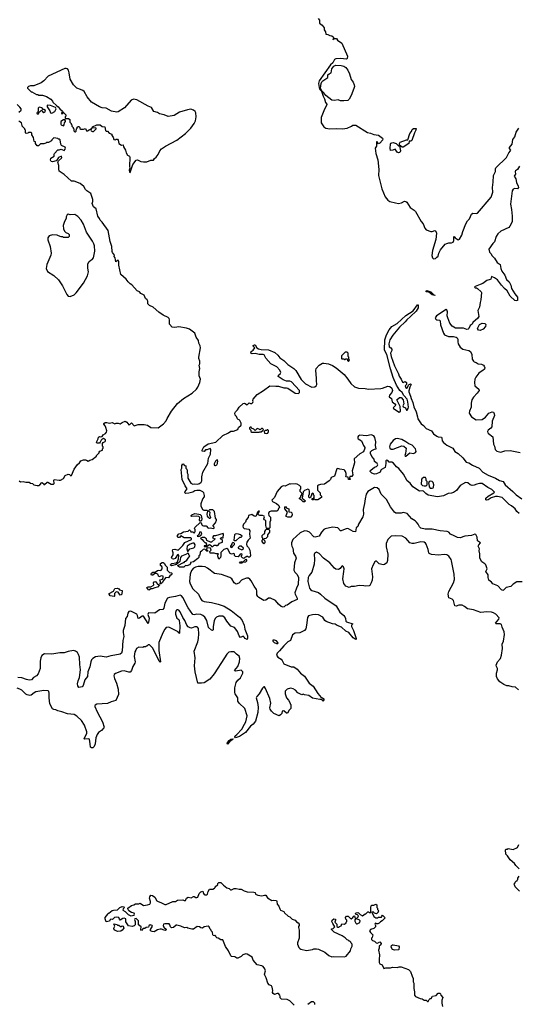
# Model space of a CAD drawing. Extents: x 2087054 to 2277909, y 548907 to 753496.
# Tile 395 of 444: x 2232602 to 2240066, y 663816 to 678559. Entities that reach past the tile are written whole.
import ezdxf

# ---------------------------------------------------------------- set-up
doc = ezdxf.new("R2010")
doc.units = 0

msp = doc.modelspace()

# ---------------------------------------------------------------- linework, layer by layer
at = {"layer": '0CON20XD'}
for points in [[(2237070, 678575), (2237092, 678552), (2237090, 678505), (2237129, 678479), (2237158, 678435), (2237162, 678405), (2237180, 678375), (2237185, 678340), (2237216, 678336), (2237245, 678322), (2237277, 678317), (2237298, 678295), (2237300, 678270), (2237292, 678268), (2237292, 678262), (2237312, 678278), (2237345, 678277), (2237362, 678252), (2237426, 678206), (2237510, 678015), (2237504, 677976), (2237492, 677968), (2237405, 677980), (2237335, 677973), (2237315, 677962), (2237288, 677915), (2237255, 677881), (2237085, 677642), (2237075, 677605), (2237085, 677544), (2237095, 677516), (2237118, 677488), (2237145, 677415), (2237166, 677376), (2237178, 677318), (2237202, 677295), (2237202, 677285), (2237173, 677237), (2237156, 677195), (2237115, 677095), (2237115, 677015), (2237155, 676953), (2237184, 676935), (2237245, 676923), (2237345, 676929), (2237435, 676923), (2237502, 676935), (2237570, 676965), (2237588, 676982), (2237635, 676980), (2237808, 676868), (2237855, 676860), (2237905, 676838), (2237975, 676832), (2238031, 676785), (2238038, 676775), (2238034, 676756), (2237991, 676709), (2237975, 676702), (2237955, 676728), (2237945, 676728), (2237941, 676665), (2237926, 676634), (2237934, 676555), (2237962, 676462), (2237977, 676317), (2237975, 676225)], [(2237404, 677344), (2237371, 677361), (2237315, 677348), (2237276, 677355), (2237184, 677424), (2237154, 677465), (2237123, 677493), (2237107, 677535), (2237115, 677605), (2237123, 677627), (2237139, 677645), (2237216, 677694), (2237216, 677735), (2237235, 677750), (2237267, 677763), (2237277, 677825), (2237305, 677862), (2237335, 677879), (2237415, 677873), (2237455, 677863), (2237485, 677843), (2237515, 677801), (2237539, 677749), (2237565, 677665), (2237595, 677625), (2237610, 677585), (2237612, 677558), (2237605, 677529), (2237565, 677426), (2237535, 677367), (2237515, 677351), (2237455, 677345), (2237404, 677344)], [(2234255, 676272), (2234295, 676390), (2234345, 676458), (2234365, 676460), (2234415, 676436), (2234455, 676432), (2234505, 676433), (2234564, 676456), (2234604, 676456), (2234618, 676482), (2234647, 676503), (2234675, 676542), (2234699, 676595), (2234725, 676623), (2234785, 676667), (2234955, 676754), (2235083, 676857), (2235166, 676935), (2235214, 677005), (2235234, 677045), (2235246, 677105), (2235239, 677165), (2235228, 677185), (2235205, 677205), (2235165, 677217), (2235115, 677209), (2234995, 677175), (2234916, 677126), (2234825, 677111), (2234765, 677135), (2234697, 677147), (2234665, 677170), (2234612, 677182), (2234574, 677244), (2234523, 677263), (2234355, 677360), (2234305, 677367), (2234272, 677355), (2234172, 677238), (2234075, 677180), (2234055, 677176), (2233975, 677191), (2233895, 677236), (2233835, 677240), (2233794, 677254), (2233676, 677326), (2233613, 677403), (2233565, 677485), (2233545, 677501), (2233512, 677512), (2233455, 677534), (2233407, 677585), (2233355, 677668), (2233343, 677765), (2233330, 677805), (2233315, 677823), (2233295, 677830), (2233275, 677828), (2233030, 677715), (2232965, 677645), (2232925, 677616), (2232815, 677570), (2232765, 677567), (2232733, 677557), (2232720, 677545), (2232720, 677535), (2232775, 677480), (2232785, 677480), (2232855, 677440), (2232877, 677437), (2232885, 677430), (2232945, 677428), (2233005, 677410), (2233068, 677368), (2233095, 677340), (2233100, 677325), (2233152, 677272), (2233176, 677256), (2233202, 677222), (2233245, 677190), (2233250, 677170), (2233235, 677170), (2233230, 677155), (2233235, 677150), (2233248, 677152), (2233250, 677170), (2233255, 677170), (2233290, 677135), (2233290, 677115), (2233280, 677105), (2233282, 677082), (2233332, 677082), (2233350, 677065), (2233350, 677025), (2233370, 677005), (2233370, 676995), (2233380, 676985), (2233380, 676965), (2233400, 676945), (2233400, 676935), (2233410, 676925), (2233413, 676893), (2233425, 676880), (2233435, 676880), (2233448, 676892), (2233450, 676925), (2233460, 676935), (2233462, 676948), (2233475, 676960), (2233488, 676958), (2233500, 676945), (2233502, 676932), (2233515, 676920), (2233555, 676920), (2233585, 676930), (2233597, 676907), (2233600, 676895), (2233615, 676893), (2233675, 676930), (2233668, 676905), (2233672, 676895), (2233694, 676884), (2233705, 676887), (2233748, 676925), (2233748, 676935), (2233735, 676942), (2233680, 676935), (2233694, 676956), (2233755, 676986), (2233805, 676987), (2233838, 676958), (2233876, 676956), (2233885, 676900), (2233895, 676890), (2233918, 676888), (2233942, 676862), (2233980, 676845), (2233980, 676825), (2234002, 676802), (2234010, 676765), (2234035, 676762), (2234045, 676770), (2234065, 676770), (2234076, 676756), (2234087, 676707), (2234125, 676682), (2234150, 676685), (2234158, 676655), (2234187, 676605), (2234198, 676565), (2234215, 676530), (2234248, 676515), (2234253, 676495), (2234244, 676365), (2234252, 676335), (2234239, 676305), (2234245, 676278), (2234255, 676272)], [(2232590, 677175), (2232622, 677205), (2232622, 677225), (2232605, 677250), (2232565, 677288)], [(2232885, 677150), (2232892, 677178), (2232905, 677180), (2232925, 677200), (2232938, 677198), (2232944, 677184), (2232965, 677170), (2232983, 677177), (2232987, 677197), (2232965, 677212), (2232942, 677212), (2232942, 677232), (2232935, 677240), (2232895, 677250), (2232880, 677235), (2232880, 677185), (2232860, 677165), (2232865, 677150), (2232885, 677150)], [(2233085, 677160), (2233128, 677185), (2233150, 677225), (2233140, 677245), (2233065, 677273), (2233012, 677278), (2233013, 677255), (2233052, 677195), (2233062, 677162), (2233085, 677160)], [(2232595, 671652), (2232615, 671640), (2232655, 671642), (2232695, 671633), (2232742, 671632), (2232765, 671618), (2232795, 671612), (2232813, 671593), (2232865, 671583), (2232886, 671584), (2232905, 671592), (2232935, 671628), (2232960, 671615), (2232965, 671600), (2232975, 671600), (2233015, 671632), (2233025, 671632), (2233074, 671604), (2233106, 671604), (2233118, 671615), (2233112, 671665), (2233118, 671672), (2233195, 671662), (2233215, 671666), (2233259, 671691), (2233280, 671735), (2233325, 671752), (2233348, 671748), (2233365, 671730), (2233375, 671732), (2233415, 671828), (2233465, 671898), (2233498, 671922), (2233517, 671953), (2233555, 671970), (2233585, 671970), (2233603, 671963), (2233625, 671948), (2233654, 671966), (2233688, 671972), (2233750, 672025), (2233750, 672035), (2233790, 672075), (2233790, 672085), (2233802, 672098), (2233840, 672115), (2233840, 672135), (2233850, 672145), (2233850, 672165), (2233840, 672175), (2233840, 672215), (2233852, 672228), (2233879, 672241), (2233888, 672255), (2233885, 672270), (2233855, 672287), (2233835, 672278), (2233822, 672265), (2233808, 672232), (2233795, 672220), (2233755, 672220), (2233750, 672235), (2233778, 672285), (2233782, 672308), (2233795, 672318), (2233805, 672312), (2233835, 672318), (2233852, 672345), (2233888, 672365), (2233903, 672385), (2233907, 672405), (2233892, 672455), (2233880, 672480), (2233860, 672505), (2233860, 672515), (2233882, 672528), (2233908, 672528), (2233945, 672517), (2233985, 672527), (2234025, 672508), (2234045, 672517), (2234075, 672520), (2234105, 672508), (2234135, 672528), (2234183, 672547), (2234205, 672532), (2234235, 672493), (2234252, 672498), (2234275, 672522), (2234315, 672480), (2234375, 672496), (2234465, 672498), (2234515, 672486), (2234565, 672454), (2234675, 672449), (2234755, 672510), (2234794, 672555), (2234810, 672590), (2234872, 672698), (2234965, 672812), (2235053, 672887), (2235184, 672965), (2235251, 673029), (2235269, 673055), (2235300, 673125), (2235307, 673175), (2235291, 673225), (2235290, 673285), (2235297, 673335), (2235290, 673385), (2235298, 673405), (2235298, 673445), (2235284, 673484), (2235283, 673505), (2235308, 673645), (2235302, 673675), (2235282, 673715), (2235277, 673755), (2235246, 673806), (2235222, 673865), (2235205, 673882), (2235144, 673924), (2235098, 673938), (2234985, 673959), (2234925, 673952), (2234885, 673956), (2234845, 674000), (2234846, 674065), (2234840, 674085), (2234825, 674100), (2234752, 674135), (2234685, 674180), (2234598, 674255), (2234545, 674282), (2234522, 674305), (2234518, 674345), (2234508, 674365), (2234486, 674386), (2234465, 674432), (2234415, 674458), (2234395, 674482), (2234360, 674500), (2234279, 674589), (2234255, 674602), (2234225, 674632), (2234196, 674676), (2234118, 674745), (2234086, 674885), (2234085, 674940), (2234075, 674960), (2234042, 674932), (2234032, 674992), (2234018, 675015), (2234022, 675035), (2233990, 675075), (2233985, 675090), (2233983, 675165), (2233955, 675240), (2233926, 675405), (2233836, 675526), (2233807, 675555), (2233795, 675582), (2233770, 675615), (2233747, 675725), (2233708, 675755), (2233687, 675805), (2233698, 675835), (2233698, 675865), (2233666, 675956), (2233608, 675995), (2233588, 676015), (2233560, 676060), (2233508, 676105), (2233415, 676140), (2233375, 676143), (2233265, 676242), (2233195, 676292), (2233186, 676326), (2233190, 676375), (2233173, 676425), (2233184, 676446), (2233228, 676485), (2233232, 676495), (2233228, 676518), (2233182, 676498), (2233160, 676455), (2233146, 676444), (2233095, 676430), (2233072, 676435), (2233062, 676455), (2233070, 676485), (2233120, 676515), (2233118, 676545), (2233122, 676555), (2233175, 676610), (2233195, 676608), (2233225, 676620), (2233265, 676602), (2233282, 676618), (2233286, 676635), (2233280, 676650), (2233228, 676675), (2233217, 676697), (2233208, 676758), (2233198, 676768), (2233185, 676770), (2233175, 676780), (2233115, 676790), (2233085, 676760), (2233080, 676745), (2233035, 676722), (2233005, 676720), (2232995, 676710), (2232965, 676700), (2232915, 676700), (2232885, 676670), (2232865, 676670), (2232840, 676705), (2232838, 676728), (2232820, 676735), (2232807, 676797), (2232783, 676833), (2232785, 676860), (2232775, 676870), (2232735, 676870), (2232725, 676860), (2232700, 676855), (2232690, 676865), (2232690, 676905), (2232680, 676915), (2232680, 676925), (2232640, 676965), (2232637, 676977), (2232630, 677015), (2232605, 677028), (2232590, 677045)], [(2233255, 676972), (2233267, 676983), (2233270, 677015), (2233288, 677035), (2233287, 677047), (2233275, 677060), (2233255, 677058), (2233220, 677035), (2233218, 676995), (2233222, 676985), (2233255, 676972)], [(2237975, 676225), (2238022, 676025), (2238074, 675905), (2238113, 675855), (2238145, 675838), (2238226, 675815), (2238275, 675808), (2238317, 675815), (2238365, 675840), (2238385, 675835), (2238398, 675825), (2238448, 675745), (2238505, 675708), (2238525, 675685), (2238613, 675535), (2238640, 675500), (2238665, 675440), (2238685, 675414), (2238755, 675390), (2238775, 675390), (2238815, 675404), (2238834, 675394), (2238842, 675365), (2238834, 675266), (2238783, 675103), (2238774, 675026), (2238780, 674995), (2238798, 674978), (2238825, 674982), (2238849, 675001), (2238865, 675020), (2238876, 675065), (2238904, 675115), (2238974, 675196), (2238995, 675210), (2239025, 675218), (2239065, 675218), (2239090, 675230), (2239099, 675255), (2239100, 675310), (2239105, 675312), (2239123, 675293), (2239165, 675264), (2239185, 675272), (2239222, 675335), (2239234, 675386), (2239280, 675500), (2239307, 675545), (2239334, 675576), (2239365, 675648), (2239387, 675663), (2239435, 675657), (2239455, 675664), (2239659, 675901), (2239683, 675975), (2239681, 676045), (2239692, 676128), (2239696, 676225), (2239725, 676285), (2239724, 676325), (2239730, 676340), (2239892, 676498), (2239924, 676566), (2239950, 676595), (2239953, 676605), (2239935, 676632), (2239936, 676645), (2239974, 676696), (2239986, 676764), (2240013, 676805), (2240032, 676875), (2240074, 676935)], [(2238329, 676649), (2238290, 676680), (2238286, 676705), (2238296, 676724), (2238395, 676762), (2238415, 676760), (2238444, 676855), (2238466, 676885), (2238476, 676915), (2238495, 676928), (2238535, 676928), (2238534, 676905), (2238510, 676865), (2238471, 676749), (2238460, 676740), (2238432, 676738), (2238426, 676704), (2238345, 676650), (2238329, 676649)], [(2238275, 676566), (2238255, 676573), (2238225, 676620), (2238186, 676604), (2238155, 676602), (2238149, 676635), (2238154, 676695), (2238160, 676710), (2238173, 676717), (2238195, 676719), (2238240, 676705), (2238275, 676670), (2238288, 676668), (2238303, 676595), (2238295, 676572), (2238275, 676566)], [(2240085, 676366), (2240055, 676315), (2240026, 676295), (2240021, 676285), (2240023, 676245), (2240006, 676215), (2240031, 676175), (2240039, 676119), (2240066, 676065), (2240068, 676045), (2240055, 676024), (2240015, 676030), (2239989, 676021), (2239973, 675997), (2239948, 675795), (2239966, 675716), (2239977, 675617), (2239975, 675535), (2239965, 675514), (2239942, 675468), (2239924, 675446), (2239805, 675394), (2239762, 675355), (2239736, 675315), (2239709, 675231), (2239685, 675208), (2239624, 675125), (2239636, 675076), (2239656, 675056), (2239674, 675025), (2239709, 674989), (2239751, 674925), (2239796, 674895), (2239806, 674834), (2239819, 674795), (2239863, 674735), (2239891, 674671), (2239929, 674635), (2239953, 674583), (2239966, 674535), (2240013, 674453), (2240054, 674405), (2240054, 674355), (2240035, 674347), (2240016, 674355), (2239945, 674417), (2239900, 674500), (2239861, 674535), (2239813, 674583), (2239755, 674662), (2239708, 674695), (2239667, 674713), (2239654, 674675), (2239645, 674668), (2239596, 674654), (2239535, 674607), (2239495, 674596), (2239420, 674565), (2239410, 674555), (2239423, 674543), (2239442, 674542), (2239455, 674532), (2239508, 674485), (2239513, 674473), (2239506, 674365), (2239494, 674326), (2239484, 674255), (2239463, 674207), (2239476, 674114), (2239461, 674089), (2239386, 674024), (2239375, 674002), (2239345, 673982), (2239326, 673934), (2239315, 673923), (2239295, 673922), (2239245, 673940), (2239125, 673941), (2239075, 673970), (2239043, 674013), (2239009, 674095), (2239000, 674125), (2239008, 674185), (2238996, 674216), (2238985, 674222), (2238843, 674125), (2238823, 674095), (2238833, 674075), (2238845, 674066), (2238885, 674059), (2238898, 674048), (2238900, 673990), (2238947, 673865), (2238962, 673842), (2239020, 673815), (2239094, 673816), (2239137, 673807), (2239152, 673795), (2239162, 673775), (2239161, 673735), (2239168, 673705), (2239196, 673656), (2239235, 673624), (2239325, 673604), (2239349, 673589), (2239369, 673545), (2239374, 673475), (2239394, 673444), (2239405, 673434), (2239436, 673426), (2239465, 673407), (2239515, 673402), (2239546, 673386), (2239555, 673370), (2239563, 673345), (2239560, 673325), (2239536, 673304), (2239508, 673292), (2239476, 673264), (2239433, 673207), (2239418, 673175), (2239410, 673125), (2239414, 673075), (2239474, 673025), (2239480, 673005), (2239453, 672967), (2239395, 672906), (2239373, 672865), (2239359, 672815), (2239361, 672755), (2239337, 672697), (2239333, 672665), (2239364, 672614), (2239435, 672570), (2239525, 672573), (2239575, 672607), (2239625, 672666), (2239675, 672687), (2239693, 672683), (2239706, 672656), (2239709, 672635), (2239674, 672546), (2239669, 672461), (2239657, 672443), (2239616, 672415), (2239603, 672395), (2239608, 672375), (2239618, 672365), (2239687, 672315), (2239693, 672205), (2239710, 672175), (2239718, 672125), (2239745, 672098), (2239805, 672084), (2239865, 672103), (2239945, 672110), (2240095, 672078)], [(2233355, 674412), (2233415, 674438), (2233445, 674468), (2233557, 674615), (2233617, 674725), (2233633, 674785), (2233623, 674837), (2233622, 674905), (2233640, 674940), (2233665, 674960), (2233685, 674968), (2233706, 674995), (2233727, 675095), (2233721, 675175), (2233714, 675205), (2233693, 675243), (2233600, 675380), (2233555, 675497), (2233524, 675555), (2233473, 675613), (2233425, 675640), (2233356, 675636), (2233325, 675647), (2233311, 675639), (2233298, 675605), (2233298, 675585), (2233265, 675520), (2233252, 675475), (2233258, 675428), (2233270, 675395), (2233292, 675372), (2233325, 675360), (2233340, 675345), (2233340, 675315), (2233325, 675300), (2233255, 675300), (2233245, 675310), (2233225, 675310), (2233185, 675322), (2233162, 675332), (2233094, 675336), (2233045, 675322), (2233022, 675295), (2233022, 675265), (2233060, 675165), (2233071, 675065), (2233067, 675035), (2233010, 674895), (2232997, 674835), (2233018, 674788), (2233115, 674730), (2233184, 674664), (2233243, 674575), (2233308, 674445), (2233325, 674420), (2233355, 674412)], [(2238815, 674431), (2238775, 674439), (2238728, 674478), (2238685, 674484), (2238684, 674495), (2238695, 674502), (2238755, 674482), (2238800, 674440), (2238822, 674435), (2238815, 674431)], [(2236334, 671134), (2236355, 671108), (2236359, 671085), (2236358, 671062), (2236347, 671035), (2236348, 670952), (2236335, 670940), (2236305, 670940), (2236298, 670948), (2236289, 670985), (2236288, 671058), (2236262, 671072), (2236257, 671085), (2236267, 671115), (2236262, 671125), (2236236, 671136), (2236195, 671133), (2236178, 671145), (2236170, 671165), (2236190, 671200), (2236175, 671198), (2236160, 671185), (2236152, 671155), (2236135, 671122), (2236110, 671125), (2236075, 671150), (2236027, 671133), (2236020, 671105), (2235992, 671068), (2235983, 671037), (2235953, 671005), (2235943, 670975), (2235948, 670955), (2235963, 670943), (2236032, 670932), (2236048, 670905), (2236040, 670855), (2236052, 670795), (2236024, 670766), (2236004, 670736), (2235997, 670705), (2236003, 670683), (2236028, 670655), (2236046, 670616), (2236058, 670535), (2236045, 670510), (2236025, 670510), (2236012, 670522), (2235998, 670522), (2235985, 670510), (2235975, 670510), (2235955, 670490), (2235935, 670500), (2235922, 670515), (2235920, 670535), (2235930, 670545), (2235925, 670560), (2235900, 670555), (2235872, 670518), (2235835, 670522), (2235820, 670535), (2235820, 670555), (2235808, 670568), (2235775, 670558), (2235754, 670564), (2235719, 670629), (2235705, 670640), (2235656, 670624), (2235615, 670580), (2235612, 670532), (2235608, 670505), (2235582, 670482), (2235570, 670525), (2235570, 670545), (2235580, 670555), (2235575, 670560), (2235545, 670560), (2235515, 670570), (2235452, 670572), (2235450, 670595), (2235470, 670615), (2235458, 670648), (2235405, 670650), (2235400, 670625), (2235418, 670608), (2235418, 670602), (2235402, 670602), (2235375, 670630), (2235350, 670625), (2235325, 670600), (2235302, 670588), (2235297, 670543), (2235285, 670530), (2235282, 670508), (2235269, 670491), (2235205, 670443), (2235160, 670430), (2235158, 670415), (2235145, 670398), (2235105, 670380), (2235083, 670387), (2235057, 670363), (2234995, 670360), (2234985, 670370), (2234975, 670370), (2234970, 670385), (2235055, 670430), (2235065, 670430), (2235072, 670448), (2235085, 670450), (2235105, 670468), (2235122, 670498), (2235150, 670525), (2235138, 670538), (2235130, 670565), (2235115, 670570), (2235100, 670555), (2235022, 670525), (2235007, 670505), (2234998, 670445), (2234947, 670403), (2234876, 670384), (2234860, 670390), (2234862, 670405), (2234880, 670415), (2234945, 670428), (2234965, 670440), (2234978, 670485), (2234982, 670535), (2234975, 670550), (2234964, 670546), (2234927, 670493), (2234905, 670483), (2234882, 670485), (2234873, 670505), (2234897, 670547), (2234898, 670575), (2234888, 670605), (2234893, 670627), (2234925, 670632), (2234972, 670618), (2235046, 670684), (2235075, 670732), (2235172, 670775), (2235172, 670792), (2235162, 670802), (2235065, 670802), (2235015, 670830), (2234992, 670808), (2234968, 670808), (2234962, 670815), (2234963, 670835), (2234985, 670862), (2235015, 670868), (2235055, 670890), (2235125, 670900), (2235145, 670920), (2235158, 670908), (2235162, 670892), (2235195, 670890), (2235213, 670873), (2235220, 670875), (2235230, 670895), (2235229, 670919), (2235218, 670945), (2235222, 670955), (2235305, 671030), (2235320, 671025), (2235328, 670995), (2235336, 670986), (2235355, 670980), (2235395, 670983), (2235425, 670948), (2235455, 670950), (2235505, 670942), (2235512, 670948), (2235512, 670962), (2235500, 670975), (2235500, 670985), (2235532, 671025), (2235550, 671065), (2235550, 671075), (2235532, 671095), (2235520, 671195), (2235495, 671220), (2235445, 671222), (2235430, 671205), (2235448, 671185), (2235442, 671145), (2235460, 671105), (2235455, 671090), (2235445, 671092), (2235425, 671108), (2235414, 671125), (2235410, 671155), (2235418, 671198), (2235405, 671210), (2235365, 671208), (2235345, 671218), (2235320, 671275), (2235317, 671315), (2235344, 671385), (2235367, 671415), (2235370, 671435), (2235360, 671475), (2235345, 671490), (2235305, 671508), (2235255, 671509), (2235226, 671504), (2235194, 671486), (2235135, 671470), (2235087, 671467), (2235072, 671475), (2235078, 671495), (2235107, 671535), (2235077, 671577), (2235036, 671675), (2235020, 671825), (2235030, 671845), (2235028, 671885), (2235045, 671910), (2235060, 671905), (2235060, 671895), (2235072, 671882), (2235088, 671878), (2235090, 671845), (2235105, 671830), (2235110, 671815), (2235108, 671775), (2235118, 671755), (2235117, 671695), (2235165, 671618), (2235195, 671603), (2235225, 671608), (2235265, 671604), (2235295, 671614), (2235320, 671635), (2235331, 671655), (2235330, 671715), (2235343, 671785), (2235416, 671915), (2235428, 671992), (2235460, 672055), (2235463, 672123), (2235455, 672138), (2235405, 672118), (2235383, 672117), (2235365, 672093), (2235335, 672100), (2235332, 672115), (2235358, 672165), (2235425, 672206), (2235538, 672232), (2235645, 672334), (2235728, 672372), (2235764, 672396), (2235805, 672400), (2235866, 672424), (2235876, 672454), (2235915, 672490), (2235916, 672516), (2235898, 672558), (2235885, 672570), (2235872, 672572), (2235860, 672585), (2235847, 672617), (2235828, 672638), (2235824, 672665), (2235835, 672688), (2235864, 672716), (2235885, 672757), (2235945, 672812), (2235967, 672817), (2236005, 672790), (2236035, 672820), (2236055, 672810), (2236077, 672813), (2236090, 672825), (2236097, 672843), (2236092, 672855), (2236098, 672875), (2236155, 672948), (2236252, 673008), (2236345, 673077), (2236435, 673071), (2236475, 673074), (2236558, 673048), (2236595, 673046), (2236615, 673040), (2236725, 672968), (2236778, 672962), (2236792, 672975), (2236791, 673005), (2236669, 673139), (2236645, 673147), (2236597, 673147), (2236545, 673166), (2236472, 673215), (2236478, 673235), (2236502, 673255), (2236510, 673275), (2236495, 673312), (2236450, 673360), (2236364, 673404), (2236285, 673493), (2236261, 673541), (2236245, 673547), (2236185, 673548), (2236125, 673562), (2236084, 673554), (2236063, 673565), (2236067, 673593), (2236095, 673612), (2236120, 673645), (2236095, 673670), (2236095, 673680), (2236115, 673692), (2236125, 673690), (2236154, 673644), (2236175, 673629), (2236215, 673620), (2236325, 673618), (2236420, 673575), (2236466, 673536), (2236497, 673497), (2236555, 673458), (2236575, 673436), (2236614, 673394), (2236705, 673337), (2236737, 673307), (2236815, 673171), (2236879, 673105), (2236975, 673059), (2237018, 673062), (2237039, 673075), (2237049, 673095), (2237043, 673155), (2237047, 673193), (2237036, 673305), (2237040, 673335), (2237085, 673387), (2237136, 673414), (2237154, 673416), (2237225, 673408), (2237285, 673383), (2237340, 673345), (2237457, 673245), (2237515, 673178), (2237560, 673110), (2237613, 673063), (2237675, 673040), (2237775, 673035), (2237825, 673027), (2238006, 673036), (2238035, 673040), (2238115, 673071), (2238145, 673067), (2238171, 673041), (2238184, 673005), (2238174, 672976), (2238139, 672935), (2238135, 672910), (2238167, 672885), (2238178, 672835), (2238219, 672805), (2238231, 672785), (2238193, 672745), (2238200, 672735), (2238285, 672680), (2238301, 672699), (2238296, 672765), (2238246, 672865), (2238286, 672904), (2238315, 672901), (2238343, 672865), (2238354, 672805), (2238338, 672775), (2238343, 672763), (2238377, 672745), (2238395, 672712), (2238405, 672710), (2238420, 672735), (2238422, 672755), (2238414, 672836), (2238402, 672875), (2238353, 672933), (2238330, 672975), (2238291, 673009), (2238245, 673086), (2238195, 673204), (2238153, 673333), (2238096, 673546), (2238065, 673609), (2238066, 673765), (2238095, 673840), (2238134, 673915), (2238175, 673965), (2238252, 674008), (2238385, 674132), (2238490, 674200), (2238555, 674288), (2238565, 674290), (2238569, 674279), (2238568, 674245), (2238539, 674195), (2238455, 674113), (2238396, 674065), (2238375, 674036), (2238290, 673955), (2238186, 673835), (2238144, 673766), (2238127, 673705), (2238131, 673661), (2238160, 673645), (2238172, 673625), (2238171, 673605), (2238152, 673565), (2238163, 673515), (2238212, 673375), (2238273, 673255), (2238282, 673222), (2238315, 673178), (2238335, 673133), (2238345, 673127), (2238375, 673143), (2238392, 673125), (2238391, 673099), (2238371, 673079), (2238385, 673049), (2238395, 673044), (2238410, 673050), (2238424, 673086), (2238435, 673097), (2238455, 673107), (2238462, 673095), (2238443, 673057), (2238426, 673004), (2238427, 672985), (2238454, 672924), (2238462, 672885), (2238487, 672825), (2238500, 672760), (2238536, 672685), (2238558, 672615), (2238561, 672585), (2238610, 672510), (2238648, 672485), (2238689, 672439), (2238765, 672403), (2238799, 672359), (2238845, 672323), (2238865, 672313), (2238915, 672310), (2238923, 672293), (2238926, 672255), (2238945, 672226), (2238995, 672186), (2239085, 672144), (2239117, 672095), (2239166, 672065), (2239235, 672001), (2239285, 671935), (2239325, 671922), (2239379, 671889), (2239480, 671845), (2239535, 671784), (2239615, 671738), (2239726, 671696), (2239785, 671657), (2239839, 671645), (2239868, 671595), (2239987, 671497), (2240033, 671443), (2240117, 671387)], [(2239495, 673903), (2239469, 673909), (2239454, 673935), (2239485, 673993), (2239523, 674017), (2239565, 674011), (2239578, 673995), (2239574, 673965), (2239538, 673925), (2239495, 673903)], [(2237525, 673440), (2237540, 673465), (2237530, 673475), (2237530, 673505), (2237520, 673515), (2237520, 673565), (2237505, 673580), (2237475, 673580), (2237420, 673525), (2237420, 673485), (2237425, 673480), (2237455, 673480), (2237465, 673470), (2237475, 673470), (2237485, 673480), (2237505, 673480), (2237510, 673455), (2237525, 673440)], [(2236185, 672382), (2236195, 672390), (2236215, 672390), (2236248, 672412), (2236250, 672425), (2236237, 672437), (2236223, 672437), (2236208, 672422), (2236195, 672420), (2236185, 672430), (2236155, 672440), (2236125, 672410), (2236107, 672427), (2236072, 672442), (2236065, 672460), (2236052, 672458), (2236043, 672447), (2236043, 672433), (2236060, 672415), (2236060, 672395), (2236075, 672382), (2236185, 672382)], [(2236295, 672362), (2236315, 672370), (2236327, 672393), (2236327, 672407), (2236315, 672420), (2236305, 672420), (2236295, 672410), (2236275, 672410), (2236260, 672395), (2236265, 672370), (2236295, 672362)], [(2240079, 671165), (2240045, 671196), (2240019, 671235), (2239965, 671280), (2239930, 671300), (2239826, 671406), (2239755, 671420), (2239725, 671420), (2239658, 671402), (2239615, 671370), (2239593, 671363), (2239581, 671371), (2239578, 671385), (2239582, 671395), (2239617, 671425), (2239702, 671475), (2239708, 671485), (2239672, 671525), (2239612, 671552), (2239525, 671614), (2239488, 671615), (2239444, 671605), (2239405, 671587), (2239375, 671584), (2239345, 671593), (2239312, 671625), (2239275, 671629), (2239195, 671586), (2239141, 671509), (2239095, 671480), (2239065, 671469), (2239015, 671465), (2238945, 671431), (2238855, 671416), (2238715, 671440), (2238680, 671465), (2238648, 671498), (2238635, 671503), (2238585, 671500), (2238485, 671563), (2238447, 671617), (2238405, 671655), (2238350, 671755), (2238279, 671839), (2238243, 671863), (2238199, 671919), (2238175, 671936), (2238135, 671934), (2238115, 671957), (2238095, 671962), (2238084, 671956), (2238084, 671915), (2238074, 671856), (2238020, 671825), (2238007, 671813), (2237997, 671785), (2237988, 671778), (2237945, 671759), (2237912, 671752), (2237875, 671768), (2237850, 671795), (2237850, 671805), (2237860, 671815), (2237915, 671860), (2237945, 671870), (2237958, 671882), (2237962, 671895), (2237953, 671913), (2237913, 671945), (2237907, 671977), (2237875, 672020), (2237852, 672065), (2237853, 672087), (2237875, 672110), (2237915, 672130), (2237940, 672135), (2237931, 672181), (2237936, 672236), (2237921, 672305), (2237905, 672329), (2237865, 672341), (2237794, 672326), (2237695, 672339), (2237675, 672328), (2237666, 672315), (2237664, 672295), (2237670, 672285), (2237721, 672251), (2237748, 672185), (2237768, 672155), (2237769, 672141), (2237749, 672091), (2237692, 672058), (2237608, 671982), (2237613, 671925), (2237580, 671805), (2237587, 671745), (2237575, 671720), (2237542, 671718), (2237540, 671695), (2237550, 671685), (2237548, 671672), (2237522, 671672), (2237518, 671708), (2237482, 671712), (2237490, 671735), (2237490, 671765), (2237480, 671795), (2237468, 671808), (2237457, 671817), (2237395, 671828), (2237365, 671840), (2237350, 671835), (2237314, 671726), (2237266, 671704), (2237253, 671675), (2237235, 671652), (2237165, 671602), (2237105, 671600), (2237075, 671590), (2237062, 671578), (2237060, 671515), (2237100, 671475), (2237100, 671445), (2237120, 671425), (2237120, 671405), (2237065, 671370), (2237025, 671370), (2237015, 671380), (2237005, 671380), (2236995, 671370), (2236982, 671372), (2236982, 671388), (2236998, 671392), (2237010, 671405), (2237010, 671435), (2237000, 671445), (2236998, 671458), (2236985, 671470), (2236970, 671455), (2236970, 671435), (2236960, 671425), (2236958, 671412), (2236945, 671400), (2236935, 671400), (2236928, 671415), (2236928, 671435), (2236942, 671458), (2236942, 671502), (2236935, 671520), (2236915, 671528), (2236865, 671510), (2236848, 671492), (2236830, 671395), (2236880, 671355), (2236865, 671340), (2236845, 671340), (2236815, 671370), (2236790, 671385), (2236790, 671395), (2236810, 671415), (2236810, 671425), (2236830, 671455), (2236828, 671468), (2236800, 671495), (2236800, 671525), (2236810, 671535), (2236810, 671565), (2236790, 671585), (2236755, 671602), (2236735, 671607), (2236655, 671602), (2236645, 671608), (2236577, 671573), (2236545, 671577), (2236518, 671565), (2236458, 671495), (2236418, 671405), (2236378, 671365), (2236384, 671344), (2236446, 671316), (2236480, 671285), (2236490, 671255), (2236475, 671240), (2236465, 671210), (2236452, 671198), (2236365, 671201), (2236335, 671192), (2236326, 671165), (2236334, 671134)], [(2238372, 672022), (2238385, 672022), (2238445, 672072), (2238495, 672062), (2238525, 672077), (2238536, 672095), (2238526, 672135), (2238475, 672190), (2238426, 672206), (2238385, 672239), (2238325, 672273), (2238255, 672290), (2238228, 672282), (2238195, 672260), (2238150, 672205), (2238138, 672165), (2238144, 672144), (2238165, 672130), (2238195, 672127), (2238325, 672177), (2238355, 672173), (2238386, 672145), (2238380, 672065), (2238370, 672035), (2238372, 672022)], [(2235522, 671882), (2235535, 671883), (2235552, 671895), (2235562, 671915), (2235563, 671937), (2235570, 671945), (2235565, 671970), (2235550, 671965), (2235535, 671950), (2235515, 671910), (2235515, 671890), (2235522, 671882)], [(2238655, 671578), (2238685, 671580), (2238700, 671595), (2238700, 671645), (2238688, 671658), (2238687, 671685), (2238678, 671705), (2238645, 671706), (2238620, 671685), (2238615, 671670), (2238613, 671605), (2238630, 671585), (2238655, 671578)], [(2240125, 670140), (2240045, 670141), (2239990, 670105), (2239955, 670074), (2239885, 670056), (2239845, 670016), (2239835, 670013), (2239815, 670022), (2239760, 670080), (2239685, 670114), (2239665, 670137), (2239627, 670165), (2239614, 670205), (2239616, 670245), (2239582, 670295), (2239598, 670335), (2239579, 670395), (2239565, 670412), (2239522, 670442), (2239492, 670495), (2239493, 670563), (2239482, 670605), (2239484, 670635), (2239468, 670675), (2239475, 670694), (2239500, 670725), (2239458, 670755), (2239453, 670813), (2239429, 670849), (2239415, 670856), (2239364, 670834), (2239265, 670824), (2239195, 670801), (2239158, 670808), (2239105, 670833), (2239050, 670855), (2239028, 670885), (2239000, 670895), (2238895, 670907), (2238778, 670932), (2238672, 670932), (2238605, 670944), (2238586, 670965), (2238568, 671005), (2238544, 671035), (2238524, 671055), (2238474, 671085), (2238401, 671165), (2238345, 671179), (2238315, 671172), (2238235, 671168), (2238214, 671185), (2238155, 671264), (2238095, 671375), (2238012, 671455), (2237985, 671525), (2237955, 671550), (2237915, 671555), (2237812, 671495), (2237788, 671455), (2237775, 671385), (2237765, 671315), (2237743, 671225), (2237750, 671155), (2237740, 671115), (2237672, 671005), (2237665, 670970), (2237638, 670952), (2237629, 670891), (2237595, 670897), (2237525, 670936), (2237505, 670940), (2237475, 670933), (2237415, 670904), (2237405, 670908), (2237365, 670951), (2237285, 670962), (2237175, 670935), (2237155, 670925), (2237118, 670885), (2237085, 670824), (2237025, 670810), (2237005, 670818), (2236942, 670885), (2236905, 670902), (2236865, 670905), (2236802, 670875), (2236693, 670775), (2236672, 670725), (2236671, 670695), (2236678, 670678), (2236690, 670645), (2236703, 670573), (2236731, 670525), (2236740, 670495), (2236715, 670425), (2236707, 670315), (2236721, 670285), (2236755, 670252), (2236777, 670205), (2236770, 670100), (2236744, 670046), (2236722, 669975), (2236725, 669955), (2236754, 669895), (2236757, 669875), (2236675, 669841), (2236607, 669795), (2236583, 669787), (2236562, 669768), (2236545, 669763), (2236515, 669774), (2236475, 669807), (2236431, 669861), (2236355, 669896), (2236325, 669896), (2236285, 669869), (2236255, 669864), (2236184, 669905), (2236165, 669921), (2236152, 669945), (2236152, 670005), (2236146, 670026), (2236111, 670075), (2236069, 670155), (2236045, 670184), (2236028, 670195), (2235995, 670197), (2235941, 670179), (2235921, 670165), (2235880, 670120), (2235845, 670107), (2235813, 670125), (2235776, 670185), (2235749, 670205), (2235625, 670252), (2235516, 670266), (2235415, 670348), (2235379, 670365), (2235335, 670373), (2235275, 670371), (2235235, 670360), (2235205, 670345), (2235175, 670312), (2235155, 670255), (2235145, 670145), (2235155, 670110), (2235195, 670035), (2235278, 669958), (2235310, 669890), (2235331, 669865), (2235365, 669846), (2235475, 669833), (2235575, 669810), (2235665, 669780), (2235768, 669715), (2235890, 669615), (2235926, 669575), (2235964, 669495), (2235972, 669435), (2236014, 669335), (2236014, 669306), (2236005, 669280), (2235975, 669292), (2235962, 669315), (2235945, 669327), (2235905, 669311), (2235888, 669335), (2235860, 669400), (2235839, 669435), (2235816, 669456), (2235765, 669479), (2235703, 669553), (2235673, 669603), (2235645, 669628), (2235585, 669627), (2235546, 669614), (2235527, 669593), (2235515, 669559), (2235498, 669475), (2235499, 669425), (2235486, 669414), (2235475, 669420), (2235430, 669460), (2235402, 669562), (2235374, 669614), (2235345, 669640), (2235315, 669654), (2235255, 669656), (2235215, 669647), (2235193, 669653), (2235124, 669755), (2235045, 669906), (2235025, 669931), (2235005, 669942), (2234935, 669921), (2234845, 669908), (2234813, 669895), (2234775, 669825), (2234762, 669748), (2234745, 669726), (2234695, 669723), (2234625, 669675), (2234532, 669678), (2234521, 669655), (2234540, 669600), (2234537, 669565), (2234525, 669520), (2234455, 669626), (2234435, 669628), (2234395, 669596), (2234375, 669594), (2234367, 669637), (2234355, 669657), (2234265, 669701), (2234235, 669697), (2234222, 669675), (2234210, 669625), (2234185, 669591), (2234174, 669486), (2234152, 669415), (2234152, 669385), (2234163, 669325), (2234147, 669265), (2234135, 669110), (2234126, 669074), (2234105, 669060), (2234025, 669042), (2233965, 669035), (2233897, 669013), (2233805, 669030), (2233735, 669020), (2233695, 668995), (2233675, 668974), (2233665, 668945), (2233653, 668867)], [(2238775, 671543), (2238791, 671549), (2238799, 671561), (2238800, 671595), (2238790, 671630), (2238775, 671646), (2238755, 671651), (2238730, 671645), (2238720, 671615), (2238727, 671607), (2238732, 671565), (2238746, 671546), (2238775, 671543)], [(2236615, 671111), (2236592, 671122), (2236590, 671135), (2236610, 671185), (2236570, 671235), (2236570, 671255), (2236582, 671268), (2236590, 671265), (2236592, 671252), (2236630, 671235), (2236632, 671192), (2236665, 671187), (2236677, 671177), (2236681, 671145), (2236665, 671112), (2236615, 671111)], [(2235315, 671050), (2235305, 671050), (2235294, 671064), (2235298, 671105), (2235285, 671118), (2235255, 671127), (2235178, 671118), (2235170, 671125), (2235170, 671135), (2235180, 671145), (2235225, 671163), (2235286, 671156), (2235305, 671148), (2235318, 671135), (2235330, 671085), (2235325, 671060), (2235315, 671050)], [(2240070, 668525), (2240025, 668564), (2239975, 668569), (2239925, 668584), (2239895, 668584), (2239848, 668605), (2239790, 668645), (2239755, 668688), (2239742, 668725), (2239742, 668775), (2239756, 668825), (2239756, 668845), (2239740, 668875), (2239736, 668896), (2239755, 668943), (2239799, 668995), (2239817, 669043), (2239829, 669145), (2239825, 669210), (2239846, 669255), (2239861, 669355), (2239857, 669395), (2239826, 669465), (2239816, 669505), (2239795, 669513), (2239747, 669513), (2239733, 669515), (2239724, 669525), (2239777, 669585), (2239778, 669605), (2239728, 669658), (2239695, 669676), (2239665, 669686), (2239595, 669691), (2239505, 669682), (2239395, 669721), (2239305, 669736), (2239260, 669775), (2239225, 669792), (2239175, 669793), (2239135, 669780), (2239118, 669785), (2239095, 669865), (2239075, 669884), (2239025, 669900), (2239014, 669955), (2239024, 669995), (2239096, 670125), (2239109, 670175), (2239106, 670255), (2239067, 670455), (2239060, 670475), (2239026, 670525), (2238997, 670545), (2238955, 670553), (2238872, 670542), (2238765, 670551), (2238734, 670564), (2238726, 670576), (2238716, 670625), (2238685, 670705), (2238675, 670722), (2238655, 670737), (2238605, 670739), (2238505, 670717), (2238475, 670717), (2238445, 670728), (2238384, 670794), (2238327, 670827), (2238235, 670832), (2238165, 670826), (2238114, 670776), (2238088, 670715), (2238089, 670665), (2238111, 670555), (2238110, 670460), (2238097, 670425), (2238065, 670400), (2238045, 670396), (2237985, 670414), (2237945, 670451), (2237935, 670452), (2237920, 670440), (2237893, 670395), (2237871, 670335), (2237886, 670216), (2237879, 670165), (2237865, 670127), (2237845, 670088), (2237835, 670080), (2237775, 670077), (2237755, 670081), (2237685, 670087), (2237615, 670070), (2237565, 670073), (2237535, 670058), (2237485, 670078), (2237456, 670116), (2237441, 670185), (2237456, 670295), (2237458, 670335), (2237450, 670365), (2237435, 670380), (2237425, 670378), (2237398, 670342), (2237375, 670327), (2237335, 670332), (2237315, 670346), (2237245, 670425), (2237150, 670495), (2237085, 670566), (2237045, 670584), (2237015, 670568), (2237010, 670555), (2237017, 670475), (2237008, 670405), (2236975, 670285), (2236936, 670235), (2236920, 670205), (2236916, 670146), (2236942, 670045), (2236954, 670025), (2236975, 670010), (2237075, 669982), (2237105, 669956), (2237171, 669895), (2237341, 669781), (2237396, 669686), (2237456, 669636), (2237468, 669618), (2237480, 669595), (2237482, 669555), (2237492, 669545), (2237588, 669515), (2237568, 669492), (2237568, 669475), (2237600, 669415), (2237640, 669295), (2237638, 669285), (2237635, 669280), (2237625, 669282), (2237594, 669304), (2237527, 669385), (2237484, 669404), (2237420, 669465), (2237355, 669487), (2237325, 669509), (2237285, 669514), (2237189, 669549), (2237171, 669565), (2237141, 669615), (2237075, 669648), (2237035, 669652), (2236985, 669649), (2236925, 669632), (2236912, 669608), (2236896, 669495), (2236884, 669436), (2236867, 669413), (2236795, 669379), (2236726, 669374), (2236685, 669347), (2236654, 669266), (2236615, 669243), (2236556, 669184), (2236493, 669107), (2236457, 669075), (2236447, 669045), (2236465, 669013), (2236515, 668983), (2236532, 668965), (2236555, 668912), (2236665, 668870), (2236705, 668868), (2236756, 668836), (2236805, 668772), (2236865, 668730), (2236937, 668627), (2236995, 668580), (2237065, 668470), (2237115, 668410), (2237137, 668407), (2237155, 668390), (2237157, 668373), (2237145, 668350), (2237140, 668365), (2237115, 668380), (2237095, 668378), (2236985, 668402), (2236932, 668442), (2236868, 668448), (2236845, 668458), (2236825, 668452), (2236808, 668458), (2236765, 668482), (2236732, 668522), (2236695, 668541), (2236655, 668549), (2236605, 668536), (2236577, 668505), (2236574, 668465), (2236598, 668405), (2236625, 668370), (2236650, 668325), (2236650, 668315), (2236660, 668305), (2236660, 668245), (2236635, 668220), (2236613, 668177), (2236595, 668178), (2236555, 668210), (2236533, 668207), (2236525, 668170), (2236505, 668149), (2236485, 668138), (2236405, 668173), (2236372, 668205), (2236352, 668235), (2236348, 668255), (2236360, 668325), (2236346, 668395), (2236284, 668544), (2236265, 668570), (2236255, 668570), (2236235, 668548), (2236187, 668463), (2236151, 668425), (2236144, 668405), (2236164, 668335), (2236172, 668265), (2236168, 668185), (2236133, 668055), (2236098, 668012), (2236055, 667981), (2235982, 667888), (2235894, 667826), (2235835, 667807), (2235825, 667820), (2235826, 667835), (2235854, 667856), (2235925, 667936), (2235965, 668013), (2235989, 668045), (2236006, 668135), (2235970, 668245), (2235886, 668326), (2235867, 668355), (2235866, 668405), (2235826, 668465), (2235821, 668485), (2235822, 668555), (2235844, 668636), (2235868, 668672), (2235906, 668704), (2235943, 668775), (2235943, 668795), (2235915, 668817), (2235836, 668806), (2235825, 668807), (2235819, 668815), (2235866, 668875), (2235892, 668945), (2235896, 668995), (2235887, 669027), (2235847, 669057), (2235815, 669094), (2235765, 669096), (2235735, 669087), (2235703, 669057), (2235666, 669004), (2235514, 668766), (2235450, 668685), (2235365, 668632), (2235324, 668624), (2235267, 668627), (2235227, 668795), (2235220, 668885), (2235229, 669005), (2235212, 669105), (2235267, 669245), (2235279, 669295), (2235284, 669365), (2235277, 669445), (2235266, 669465), (2235255, 669469), (2235225, 669468), (2235175, 669448), (2235152, 669452), (2235125, 669469), (2235102, 669495), (2235074, 669564), (2235046, 669606), (2235004, 669695), (2234985, 669718), (2234970, 669725)], [(2235285, 670820), (2235316, 670834), (2235330, 670855), (2235320, 670885), (2235295, 670888), (2235282, 670848), (2235260, 670825), (2235285, 670820)], [(2235405, 670670), (2235432, 670698), (2235445, 670700), (2235470, 670685), (2235472, 670672), (2235495, 670672), (2235515, 670690), (2235545, 670690), (2235555, 670682), (2235575, 670690), (2235582, 670708), (2235595, 670720), (2235640, 670735), (2235640, 670765), (2235628, 670778), (2235615, 670780), (2235610, 670795), (2235625, 670808), (2235635, 670800), (2235648, 670802), (2235652, 670855), (2235646, 670866), (2235535, 670833), (2235505, 670830), (2235492, 670815), (2235490, 670800), (2235530, 670785), (2235472, 670738), (2235458, 670738), (2235405, 670760), (2235400, 670785), (2235366, 670806), (2235333, 670807), (2235310, 670795), (2235335, 670778), (2235351, 670751), (2235372, 670732), (2235385, 670730), (2235400, 670705), (2235400, 670695), (2235388, 670682), (2235365, 670680), (2235363, 670673), (2235405, 670670)], [(2235845, 670760), (2235895, 670810), (2235915, 670810), (2235930, 670825), (2235907, 670847), (2235877, 670857), (2235845, 670860), (2235830, 670855), (2235820, 670845), (2235810, 670765), (2235815, 670760), (2235845, 670760)], [(2236255, 670710), (2236230, 670745), (2236230, 670765), (2236240, 670775), (2236240, 670795), (2236232, 670805), (2236233, 670837), (2236252, 670858), (2236270, 670865), (2236270, 670895), (2236285, 670920), (2236295, 670930), (2236325, 670930), (2236340, 670915), (2236340, 670885), (2236310, 670845), (2236310, 670815), (2236287, 670793), (2236263, 670787), (2236250, 670775), (2236270, 670755), (2236270, 670725), (2236255, 670710)], [(2235125, 670600), (2235150, 670635), (2235210, 670650), (2235222, 670668), (2235228, 670695), (2235215, 670720), (2235195, 670720), (2235155, 670708), (2235108, 670675), (2235104, 670635), (2235115, 670600), (2235125, 670600)], [(2235765, 670650), (2235775, 670660), (2235785, 670660), (2235792, 670678), (2235818, 670702), (2235820, 670715), (2235808, 670728), (2235795, 670730), (2235780, 670715), (2235780, 670705), (2235760, 670675), (2235765, 670650)], [(2235925, 670622), (2235948, 670632), (2235950, 670645), (2235917, 670677), (2235892, 670678), (2235872, 670658), (2235870, 670645), (2235925, 670622)], [(2234715, 670110), (2234703, 670113), (2234708, 670142), (2234698, 670172), (2234740, 670180), (2234752, 670205), (2234748, 670228), (2234725, 670234), (2234685, 670218), (2234668, 670255), (2234643, 670267), (2234625, 670268), (2234593, 670243), (2234575, 670242), (2234568, 670255), (2234575, 670272), (2234595, 670287), (2234628, 670288), (2234665, 670311), (2234685, 670317), (2234705, 670310), (2234718, 670315), (2234733, 670335), (2234736, 670355), (2234730, 670370), (2234710, 670385), (2234708, 670405), (2234712, 670415), (2234735, 670430), (2234751, 670431), (2234764, 670424), (2234786, 670385), (2234811, 670361), (2234808, 670315), (2234842, 670282), (2234875, 670278), (2234882, 670265), (2234870, 670245), (2234847, 670233), (2234827, 670203), (2234792, 670208), (2234751, 670159), (2234739, 670131), (2234715, 670110)], [(2235925, 670420), (2235892, 670422), (2235905, 670440), (2235925, 670448), (2235945, 670440), (2235985, 670480), (2235998, 670468), (2235997, 670453), (2235980, 670435), (2235935, 670430), (2235925, 670420)], [(2234535, 670018), (2234508, 670045), (2234507, 670055), (2234525, 670069), (2234565, 670067), (2234602, 670085), (2234612, 670095), (2234607, 670125), (2234616, 670144), (2234635, 670147), (2234666, 670106), (2234697, 670097), (2234665, 670061), (2234625, 670054), (2234585, 670037), (2234563, 670037), (2234545, 670020), (2234535, 670018)], [(2234015, 669923), (2233955, 669930), (2233940, 669955), (2233942, 669965), (2234008, 670002), (2234025, 670042), (2234066, 670046), (2234088, 670038), (2234095, 670022), (2234135, 670010), (2234130, 669955), (2234122, 669945), (2234105, 669940), (2234078, 669985), (2234045, 669990), (2234022, 669965), (2234022, 669928), (2234015, 669923)], [(2234970, 669725), (2234956, 669724), (2234946, 669714), (2234934, 669685), (2234932, 669658), (2234955, 669597), (2234985, 669576), (2234990, 669565), (2235000, 669485), (2234996, 669374), (2234985, 669370), (2234973, 669393), (2234835, 669461), (2234795, 669456), (2234773, 669435), (2234745, 669380), (2234686, 669234), (2234687, 669115), (2234712, 668945), (2234705, 668941), (2234692, 668955), (2234595, 669150), (2234545, 669200), (2234525, 669200), (2234505, 669180), (2234495, 669180), (2234485, 669170), (2234455, 669170), (2234445, 669160), (2234385, 669163), (2234352, 669145), (2234342, 669118), (2234323, 669095), (2234313, 669025), (2234330, 668945), (2234326, 668924), (2234297, 668875), (2234277, 668815), (2234255, 668791), (2234235, 668788), (2234165, 668809), (2234125, 668805), (2234035, 668770), (2234017, 668755), (2234012, 668735), (2234019, 668695), (2234052, 668625), (2234076, 668535), (2234079, 668455), (2234043, 668367), (2233973, 668347), (2233915, 668319), (2233755, 668309), (2233732, 668295), (2233728, 668285), (2233727, 668275), (2233763, 668195), (2233839, 668045), (2233864, 667965), (2233861, 667955), (2233824, 667916), (2233780, 667885), (2233760, 667855), (2233744, 667805), (2233734, 667715), (2233717, 667675), (2233696, 667654), (2233675, 667654), (2233660, 667665), (2233659, 667715), (2233645, 667787), (2233625, 667792), (2233574, 667784), (2233565, 667790), (2233606, 667875), (2233608, 667898), (2233573, 667995), (2233528, 668068), (2233459, 668129), (2233415, 668158), (2233315, 668165), (2233235, 668195), (2233175, 668208), (2233145, 668226), (2233115, 668228), (2233095, 668241), (2233054, 668314), (2233043, 668405), (2233044, 668475), (2233039, 668499), (2233028, 668508), (2232965, 668517), (2232845, 668494), (2232818, 668482), (2232775, 668446), (2232755, 668442), (2232715, 668448), (2232695, 668458), (2232632, 668518), (2232605, 668536), (2232565, 668550)], [(2236445, 669218), (2236465, 669220), (2236470, 669225), (2236468, 669235), (2236445, 669258), (2236415, 669270), (2236392, 669268), (2236390, 669255), (2236410, 669235), (2236445, 669218)], [(2233653, 668867), (2233621, 668795), (2233617, 668723), (2233579, 668675), (2233551, 668589), (2233535, 668571), (2233485, 668561), (2233470, 668585), (2233469, 668615), (2233479, 668661), (2233499, 668711), (2233510, 668825), (2233500, 668905), (2233496, 669015), (2233484, 669055), (2233465, 669084), (2233435, 669103), (2233405, 669112), (2233325, 669099), (2233265, 669080), (2233205, 669078), (2233082, 669058), (2232975, 669062), (2232935, 669037), (2232917, 669003), (2232909, 668955), (2232910, 668845), (2232878, 668762), (2232854, 668736), (2232810, 668710), (2232777, 668675), (2232745, 668669), (2232705, 668678), (2232635, 668704), (2232575, 668709)], [(2235715, 667710), (2235710, 667715), (2235712, 667735), (2235738, 667765), (2235762, 667785), (2235792, 667792), (2235798, 667785), (2235747, 667753), (2235715, 667710)], [(2240080, 665845), (2240027, 665897), (2240010, 665925), (2239945, 665980), (2239905, 666040), (2239880, 666065), (2239873, 666127), (2239885, 666140), (2239905, 666140), (2239915, 666150), (2239988, 666132), (2240055, 666162), (2240075, 666210)], [(2235315, 665498), (2235345, 665508), (2235353, 665475), (2235365, 665460), (2235375, 665454), (2235404, 665456), (2235414, 665466), (2235424, 665506), (2235442, 665538), (2235495, 665542), (2235517, 665553), (2235530, 665565), (2235530, 665575), (2235568, 665612), (2235570, 665625), (2235585, 665640), (2235615, 665640), (2235651, 665601), (2235705, 665560), (2235738, 665548), (2235758, 665528), (2235775, 665528), (2235815, 665550), (2235845, 665552), (2235885, 665542), (2235915, 665542), (2235960, 665515), (2236005, 665502), (2236107, 665497), (2236128, 665488), (2236130, 665465), (2236165, 665452), (2236225, 665442), (2236265, 665452), (2236285, 665448), (2236311, 665411), (2236375, 665372), (2236395, 665378), (2236445, 665370), (2236453, 665355), (2236456, 665316), (2236482, 665285), (2236494, 665244), (2236505, 665228), (2236555, 665207), (2236568, 665185), (2236622, 665135), (2236648, 665125), (2236679, 665089), (2236728, 665075), (2236745, 665050), (2236770, 665035), (2236788, 665015), (2236788, 664995), (2236778, 664982), (2236777, 664965), (2236788, 664925), (2236786, 664805), (2236762, 664735), (2236762, 664715), (2236780, 664665), (2236795, 664650), (2236813, 664643), (2236895, 664623), (2236985, 664638), (2237005, 664648), (2237045, 664648), (2237075, 664640), (2237170, 664595), (2237230, 664545), (2237275, 664528), (2237305, 664532), (2237465, 664528), (2237488, 664535), (2237552, 664615), (2237558, 664645), (2237578, 664685), (2237580, 664715), (2237562, 664732), (2237560, 664745), (2237545, 664760), (2237535, 664760), (2237520, 664775), (2237505, 664780), (2237473, 664813), (2237431, 664841), (2237308, 664898), (2237270, 664935), (2237272, 664948), (2237295, 664952), (2237322, 664975), (2237288, 665025), (2237277, 665057), (2237278, 665075), (2237305, 665098), (2237329, 665089), (2237332, 665075), (2237320, 665045), (2237348, 665015), (2237352, 664982), (2237365, 664970), (2237375, 664970), (2237388, 664982), (2237415, 664990), (2237425, 665020), (2237463, 665017), (2237490, 665035), (2237490, 665045), (2237500, 665055), (2237500, 665075), (2237483, 665093), (2237480, 665115), (2237492, 665138), (2237517, 665137), (2237555, 665100), (2237565, 665098), (2237590, 665115), (2237602, 665138), (2237615, 665140), (2237620, 665115), (2237630, 665105), (2237630, 665095), (2237618, 665082), (2237618, 665062), (2237635, 665030), (2237645, 665020), (2237655, 665020), (2237695, 665040), (2237700, 665065), (2237682, 665082), (2237640, 665095), (2237670, 665125), (2237672, 665142), (2237657, 665157), (2237632, 665162), (2237630, 665175), (2237640, 665185), (2237665, 665190), (2237676, 665186), (2237701, 665161), (2237735, 665142), (2237775, 665170), (2237785, 665170), (2237815, 665200), (2237825, 665200), (2237835, 665190), (2237858, 665192), (2237858, 665265), (2237865, 665290), (2237875, 665300), (2237905, 665300), (2237935, 665318), (2237948, 665308), (2237950, 665265), (2237957, 665257), (2237958, 665238), (2237980, 665215), (2237970, 665205), (2237970, 665195), (2237945, 665170), (2237912, 665182), (2237895, 665200), (2237872, 665198), (2237903, 665133), (2237935, 665110), (2237965, 665110), (2237975, 665120), (2238018, 665122), (2238022, 665138), (2238035, 665150), (2238065, 665120), (2238068, 665105), (2238030, 665065), (2238001, 665049), (2237985, 665030), (2237965, 665020), (2237945, 665020), (2237935, 665030), (2237922, 665028), (2237920, 665015), (2237930, 664995), (2237928, 664975), (2237905, 664950), (2237854, 664936), (2237840, 664915), (2237855, 664890), (2237890, 664855), (2237880, 664815), (2237870, 664805), (2237870, 664785), (2237885, 664770), (2237915, 664760), (2237940, 664735), (2237956, 664734), (2237995, 664750), (2238012, 664725), (2238010, 664705), (2237984, 664686), (2237982, 664655), (2237972, 664625), (2237987, 664555), (2237981, 664485), (2237985, 664440), (2237995, 664422), (2238028, 664405), (2238055, 664350), (2238085, 664360), (2238155, 664361), (2238185, 664373), (2238255, 664368), (2238285, 664377), (2238314, 664376), (2238425, 664337), (2238454, 664305), (2238476, 664236), (2238491, 664205), (2238490, 664155), (2238500, 664135), (2238503, 664105), (2238500, 664055), (2238512, 664005), (2238512, 663955), (2238525, 663932), (2238595, 663902), (2238625, 663898), (2238655, 663880), (2238687, 663877), (2238705, 663860), (2238715, 663860), (2238731, 663889), (2238745, 663902), (2238760, 663905), (2238783, 663937), (2238835, 663948), (2238865, 663982), (2238895, 663982), (2238902, 663975), (2238907, 663955), (2238937, 663917), (2238924, 663876), (2238920, 663835), (2238932, 663785)], [(2240085, 665510), (2240020, 665575), (2240010, 665605), (2240000, 665615), (2240020, 665635), (2240020, 665645), (2240035, 665660), (2240050, 665665), (2240050, 665675), (2240060, 665685), (2240060, 665705), (2240080, 665735)], [(2236710, 663805), (2236645, 663870), (2236605, 663890), (2236522, 663892), (2236500, 663915), (2236502, 663935), (2236497, 663955), (2236475, 663977), (2236455, 663977), (2236415, 663963), (2236395, 663978), (2236388, 663995), (2236392, 664025), (2236382, 664075), (2236371, 664091), (2236336, 664106), (2236317, 664135), (2236293, 664215), (2236270, 664255), (2236267, 664267), (2236281, 664315), (2236271, 664345), (2236245, 664381), (2236225, 664391), (2236155, 664407), (2236099, 664479), (2236084, 664524), (2236005, 664567), (2235985, 664571), (2235940, 664555), (2235915, 664532), (2235865, 664508), (2235855, 664508), (2235825, 664528), (2235773, 664533), (2235763, 664543), (2235730, 664615), (2235683, 664683), (2235645, 664780), (2235615, 664782), (2235575, 664808), (2235555, 664810), (2235541, 664821), (2235537, 664837), (2235525, 664850), (2235518, 664842), (2235500, 664845), (2235492, 664855), (2235488, 664898), (2235470, 664915), (2235470, 664925), (2235455, 664940), (2235440, 664975), (2235425, 664987), (2235363, 664977), (2235338, 664955), (2235315, 664959), (2235295, 664977), (2235257, 664983), (2235205, 664940), (2235179, 664939), (2235120, 664955), (2235105, 664968), (2235071, 664961), (2235015, 664987), (2234955, 665000), (2234945, 665000), (2234906, 664964), (2234875, 664960), (2234857, 664975), (2234848, 665008), (2234839, 665019), (2234775, 665023), (2234756, 665015), (2234750, 664995), (2234762, 664972), (2234798, 664935), (2234785, 664923), (2234764, 664924), (2234725, 664942), (2234705, 664942), (2234665, 664932), (2234615, 664900), (2234584, 664904), (2234562, 664915), (2234558, 664935), (2234592, 664985), (2234585, 664998), (2234555, 665008), (2234535, 664990), (2234528, 664972), (2234493, 664967), (2234475, 664950), (2234448, 664952), (2234425, 664920), (2234413, 664937), (2234420, 664975), (2234378, 665008), (2234382, 665065), (2234345, 665102), (2234325, 665098), (2234320, 665085), (2234332, 665055), (2234332, 665005), (2234315, 664990), (2234285, 664982), (2234230, 664990), (2234193, 665053), (2234190, 665095), (2234168, 665108), (2234145, 665102), (2234105, 665078), (2234095, 665090), (2234088, 665118), (2234045, 665122), (2234023, 665117), (2233992, 665088), (2233965, 665090), (2233950, 665075), (2233945, 665060), (2233895, 665050), (2233880, 665095), (2233882, 665118), (2233920, 665165), (2233925, 665180), (2233938, 665182), (2233985, 665220), (2234005, 665228), (2234065, 665230), (2234100, 665265), (2234135, 665279), (2234162, 665275), (2234170, 665265), (2234152, 665245), (2234148, 665225), (2234180, 665205), (2234225, 665162), (2234265, 665142), (2234317, 665153), (2234322, 665165), (2234315, 665180), (2234275, 665190), (2234236, 665216), (2234222, 665245), (2234223, 665257), (2234275, 665298), (2234310, 665305), (2234335, 665322), (2234385, 665320), (2234405, 665330), (2234455, 665297), (2234515, 665304), (2234548, 665315), (2234561, 665335), (2234562, 665355), (2234543, 665405), (2234548, 665425), (2234565, 665450), (2234590, 665445), (2234625, 665418), (2234655, 665368), (2234674, 665354), (2234715, 665342), (2234775, 665312), (2234793, 665313), (2234895, 665358), (2234932, 665358), (2234965, 665378), (2235045, 665380), (2235065, 665370), (2235085, 665370), (2235100, 665405), (2235125, 665418), (2235169, 665411), (2235205, 665432), (2235215, 665432), (2235240, 665415), (2235256, 665414), (2235268, 665422), (2235288, 665475), (2235315, 665498)], [(2234065, 664908), (2234027, 664927), (2234010, 664945), (2234010, 664955), (2234028, 664985), (2234010, 665015), (2234015, 665020), (2234055, 665010), (2234065, 665000), (2234085, 665000), (2234113, 664983), (2234127, 664983), (2234135, 664990), (2234150, 664985), (2234160, 664955), (2234136, 664924), (2234115, 664912), (2234065, 664908)], [(2238215, 664628), (2238185, 664638), (2238164, 664674), (2238170, 664695), (2238183, 664707), (2238195, 664708), (2238275, 664690), (2238282, 664675), (2238280, 664635), (2238275, 664630), (2238215, 664628)], [(2237018, 663815), (2237018, 663835), (2236998, 663855), (2236968, 663855), (2236917, 663815)]]:
    msp.add_lwpolyline(points, dxfattribs=at)

doc.saveas('drawing.dxf')
